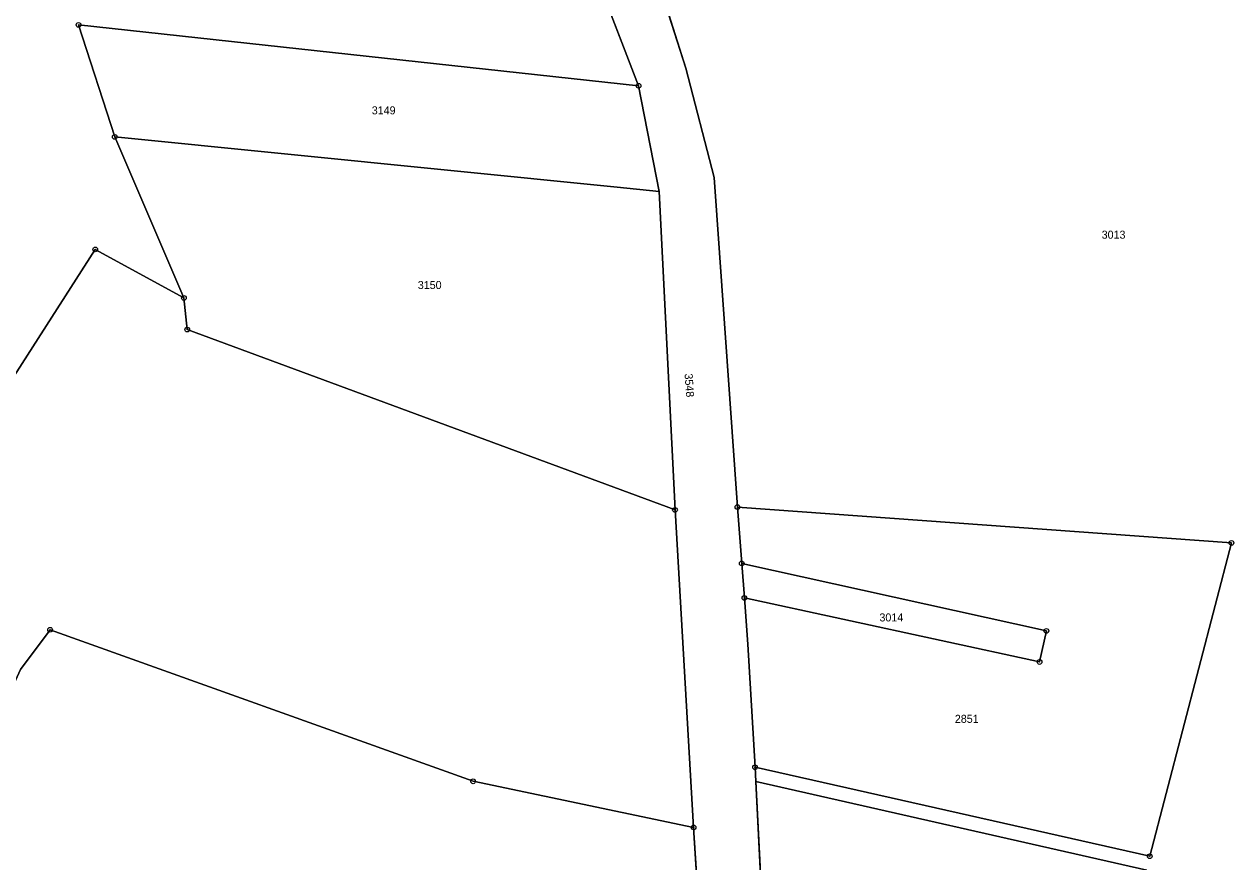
# Model space of a CAD drawing. Extents: x -689422 to -685210, y -987725 to -982160.
# Drawn here: x -688015.4 to -687758.1, y -984609.4 to -984431.6 of the extents above; entities that cross this region are included whole.
import ezdxf

# ---------------------------------------------------------------- set-up
doc = ezdxf.new("R2010")
doc.units = 0
for name, color, linetype in [('KN_Hranice_parcel', 7, 'Continuous'), ('KN_Parcelni cisla', 7, 'Continuous'), ('KN_Polygon parcely', 7, 'Continuous'), ('KN_POZEMKY_ORNA PUDA', 7, 'Continuous'), ('KN_POZEMKY_OSTATNI PLOCHA', 7, 'Continuous'), ('KN_VYUZITI_16_ostatni plocha_silnice', 7, 'Continuous'), ('KN_Značky bodu BP', 7, 'Continuous')]:
    doc.layers.add(name, color=color, linetype=linetype)

msp = doc.modelspace()

# ---------------------------------------------------------------- linework, layer by layer
at = {"layer": 'KN_Hranice_parcel'}
for p, q in [((-687880.52, -984467.1), (-687884.94, -984444.64)), ((-687996.2, -984455.49), (-687981.52, -984489.7)), ((-687877.19, -984534.71), (-687880.52, -984467.1)), ((-687873.24, -984602.1), (-687877.19, -984534.71)), ((-687863.92, -984534.08), (-687863.01, -984546.06)), ((-687863.01, -984546.06), (-687862.45, -984553.39)), ((-687860.19, -984589.34), (-687860.03, -984592.38)), ((-687860.03, -984592.38), (-687856.46, -984661.88)), ((-687868.46, -984677.68), (-687873.24, -984602.1))]:
    msp.add_line(p, q, dxfattribs=at)
for points in [[(-687992.21, -984262.96), (-687905.15, -984374.85), (-687893.28, -984394.33), (-687883.55, -984413.59), (-687874.92, -984440.9), (-687868.84, -984464.13), (-687863.92, -984534.08)], [(-687884.94, -984444.64), (-687895.33, -984417.54), (-687904.81, -984399.91), (-687915.47, -984385.16), (-687967.89, -984312.04)], [(-687981.52, -984489.7), (-688000.34, -984479.38), (-688018.78, -984508.15), (-688038.77, -984497.61), (-688036.67, -984398.13)], [(-687884.94, -984444.64), (-688003.9, -984431.71), (-687996.2, -984455.49)], [(-687996.2, -984455.49), (-687889.47, -984466.2), (-687880.52, -984467.1)], [(-687981.52, -984489.7), (-687980.81, -984496.41), (-687877.19, -984534.71)], [(-687863.92, -984534.08), (-687758.97, -984541.69), (-687776.34, -984608.23), (-687860.19, -984589.34)], [(-687863.01, -984546.06), (-687798.3, -984560.38), (-687799.75, -984566.98), (-687862.45, -984553.39)], [(-687873.24, -984602.1), (-687920.07, -984592.32), (-688009.94, -984560.13), (-688016.2, -984568.61), (-688018.61, -984573.88), (-688045.6, -984559.12), (-688053.86, -984555.32), (-688063.54, -984548.47)], [(-687862.45, -984553.39), (-687861.71, -984563.2), (-687860.19, -984589.34)], [(-687786.79, -984650.22), (-687776.92, -984611.17), (-687860.03, -984592.38)]]:
    msp.add_lwpolyline(points, dxfattribs=at)
at = {"layer": 'KN_Polygon parcely'}
for points in [[(-687967.89, -984312.04), (-688036.67, -984398.13), (-688038.77, -984497.61), (-688018.78, -984508.15), (-688000.34, -984479.38), (-687981.52, -984489.7), (-687996.2, -984455.49), (-688003.9, -984431.71), (-687884.94, -984444.64), (-687895.33, -984417.54), (-687904.81, -984399.91), (-687915.47, -984385.16)], [(-688018.78, -984508.15), (-688038.77, -984497.61), (-688036.67, -984398.13), (-688063.67, -984386.89), (-688138.1, -984471.52), (-688070.62, -984536.75), (-688063.54, -984548.47), (-688053.86, -984555.32), (-688045.6, -984559.12), (-688018.61, -984573.88), (-688016.2, -984568.61), (-688009.94, -984560.13), (-687920.07, -984592.32), (-687873.24, -984602.1), (-687877.19, -984534.71), (-687980.81, -984496.41), (-687981.52, -984489.7), (-688000.34, -984479.38)], [(-687889.47, -984466.2), (-687880.52, -984467.1), (-687884.94, -984444.64), (-688003.9, -984431.71), (-687996.2, -984455.49)], [(-687880.52, -984467.1), (-687889.47, -984466.2), (-687996.2, -984455.49), (-687981.52, -984489.7), (-687980.81, -984496.41), (-687877.19, -984534.71)], [(-687798.3, -984560.38), (-687799.75, -984566.98), (-687862.45, -984553.39), (-687861.71, -984563.2), (-687860.19, -984589.34), (-687776.34, -984608.23), (-687758.97, -984541.69), (-687863.92, -984534.08), (-687863.01, -984546.06)], [(-687862.45, -984553.39), (-687799.75, -984566.98), (-687798.3, -984560.38), (-687863.01, -984546.06)], [(-688016.2, -984568.61), (-688018.61, -984573.88), (-688045.6, -984559.12), (-688053.86, -984555.32), (-688063.54, -984548.47), (-688013.44, -984628.4), (-687937.43, -984699.7), (-687907.6, -984680.54), (-687868.46, -984677.68), (-687873.24, -984602.1), (-687920.07, -984592.32), (-688009.94, -984560.13)], [(-687860.03, -984592.38), (-687856.46, -984661.88), (-687794.88, -984682.23), (-687786.79, -984650.22), (-687776.92, -984611.17)]]:
    msp.add_lwpolyline(points, close=True, dxfattribs=at)
for points in [[(-687895.33, -984417.54), (-687884.94, -984444.64), (-687880.52, -984467.1), (-687877.19, -984534.71), (-687873.24, -984602.1), (-687868.46, -984677.68), (-687863.8, -984749.66), (-687857.18, -984786.14), (-687853.46, -984788.69), (-687844.62, -984794.83), (-687841.66, -984796.28), (-687846.67, -984780.66), (-687850.31, -984762.3), (-687852.46, -984739.89), (-687856.46, -984661.88), (-687860.03, -984592.38), (-687860.19, -984589.34), (-687861.71, -984563.2), (-687862.45, -984553.39), (-687863.01, -984546.06), (-687863.92, -984534.08), (-687868.84, -984464.13), (-687874.92, -984440.9), (-687883.55, -984413.59)], [(-687883.55, -984413.59), (-687874.92, -984440.9), (-687868.84, -984464.13), (-687863.92, -984534.08), (-687758.97, -984541.69), (-687776.34, -984608.23), (-687860.19, -984589.34), (-687860.03, -984592.38), (-687776.92, -984611.17), (-687786.79, -984650.22), (-687769.97, -984657.37), (-687738.05, -984677.55), (-687723.19, -984619.72), (-687712.05, -984585.55), (-687702.27, -984558.68), (-687700.48, -984553.95), (-687705.23, -984552.85), (-687668.9, -984432.24), (-687729.88, -984425.76)]]:
    msp.add_lwpolyline(points, dxfattribs=at)
at = {"layer": 'KN_POZEMKY_ORNA PUDA'}
for p, q in [((-687874.92, -984440.9), (-687883.55, -984413.59)), ((-687895.33, -984417.54), (-687884.94, -984444.64)), ((-687996.2, -984455.49), (-688003.9, -984431.71)), ((-688003.9, -984431.71), (-687884.94, -984444.64)), ((-687884.94, -984444.64), (-688003.9, -984431.71)), ((-688003.9, -984431.71), (-687996.2, -984455.49)), ((-687868.84, -984464.13), (-687874.92, -984440.9)), ((-687884.94, -984444.64), (-687880.52, -984467.1)), ((-687889.47, -984466.2), (-687996.2, -984455.49)), ((-687996.2, -984455.49), (-687981.52, -984489.7)), ((-687996.2, -984455.49), (-687889.47, -984466.2)), ((-687981.52, -984489.7), (-687996.2, -984455.49)), ((-687863.92, -984534.08), (-687868.84, -984464.13)), ((-687880.52, -984467.1), (-687889.47, -984466.2)), ((-687889.47, -984466.2), (-687880.52, -984467.1)), ((-687880.52, -984467.1), (-687877.19, -984534.71)), ((-688000.34, -984479.38), (-688018.78, -984508.15)), ((-688018.78, -984508.15), (-688000.34, -984479.38)), ((-687981.52, -984489.7), (-688000.34, -984479.38)), ((-688000.34, -984479.38), (-687981.52, -984489.7)), ((-687980.81, -984496.41), (-687981.52, -984489.7)), ((-687981.52, -984489.7), (-687980.81, -984496.41)), ((-687877.19, -984534.71), (-687980.81, -984496.41)), ((-687980.81, -984496.41), (-687877.19, -984534.71)), ((-687877.19, -984534.71), (-687873.24, -984602.1)), ((-687863.01, -984546.06), (-687863.92, -984534.08)), ((-687863.92, -984534.08), (-687758.97, -984541.69)), ((-687758.97, -984541.69), (-687863.92, -984534.08)), ((-687758.97, -984541.69), (-687776.34, -984608.23)), ((-687776.34, -984608.23), (-687758.97, -984541.69)), ((-687798.3, -984560.38), (-687863.01, -984546.06)), ((-687862.45, -984553.39), (-687863.01, -984546.06)), ((-687863.01, -984546.06), (-687798.3, -984560.38)), ((-687861.71, -984563.2), (-687862.45, -984553.39)), ((-687862.45, -984553.39), (-687799.75, -984566.98)), ((-687799.75, -984566.98), (-687862.45, -984553.39)), ((-688016.2, -984568.61), (-688009.94, -984560.13)), ((-688009.94, -984560.13), (-688016.2, -984568.61)), ((-688009.94, -984560.13), (-687920.07, -984592.32)), ((-687920.07, -984592.32), (-688009.94, -984560.13)), ((-687799.75, -984566.98), (-687798.3, -984560.38)), ((-687798.3, -984560.38), (-687799.75, -984566.98)), ((-687860.19, -984589.34), (-687861.71, -984563.2)), ((-687776.34, -984608.23), (-687860.19, -984589.34)), ((-687860.03, -984592.38), (-687860.19, -984589.34)), ((-687860.19, -984589.34), (-687776.34, -984608.23)), ((-687920.07, -984592.32), (-687873.24, -984602.1)), ((-687873.24, -984602.1), (-687920.07, -984592.32)), ((-687776.92, -984611.17), (-687860.03, -984592.38)), ((-687856.46, -984661.88), (-687860.03, -984592.38)), ((-687860.03, -984592.38), (-687776.92, -984611.17)), ((-687873.24, -984602.1), (-687868.46, -984677.68))]:
    msp.add_line(p, q, dxfattribs=at)
at = {"layer": 'KN_POZEMKY_OSTATNI PLOCHA'}
for p, q in [((-687883.55, -984413.59), (-687874.92, -984440.9)), ((-687884.94, -984444.64), (-687895.33, -984417.54)), ((-687874.92, -984440.9), (-687868.84, -984464.13)), ((-687880.52, -984467.1), (-687884.94, -984444.64)), ((-687868.84, -984464.13), (-687863.92, -984534.08)), ((-687877.19, -984534.71), (-687880.52, -984467.1)), ((-687873.24, -984602.1), (-687877.19, -984534.71)), ((-687863.92, -984534.08), (-687863.01, -984546.06)), ((-687863.01, -984546.06), (-687862.45, -984553.39)), ((-687862.45, -984553.39), (-687861.71, -984563.2)), ((-687861.71, -984563.2), (-687860.19, -984589.34)), ((-687860.19, -984589.34), (-687860.03, -984592.38)), ((-687860.03, -984592.38), (-687856.46, -984661.88)), ((-687868.46, -984677.68), (-687873.24, -984602.1))]:
    msp.add_line(p, q, dxfattribs=at)
at = {"layer": 'KN_VYUZITI_16_ostatni plocha_silnice'}
for p, q in [((-687883.55, -984413.59), (-687874.92, -984440.9)), ((-687884.94, -984444.64), (-687895.33, -984417.54)), ((-687874.92, -984440.9), (-687868.84, -984464.13)), ((-687880.52, -984467.1), (-687884.94, -984444.64)), ((-687868.84, -984464.13), (-687863.92, -984534.08)), ((-687877.19, -984534.71), (-687880.52, -984467.1)), ((-687873.24, -984602.1), (-687877.19, -984534.71)), ((-687863.92, -984534.08), (-687863.01, -984546.06)), ((-687863.01, -984546.06), (-687862.45, -984553.39)), ((-687862.45, -984553.39), (-687861.71, -984563.2)), ((-687861.71, -984563.2), (-687860.19, -984589.34)), ((-687860.19, -984589.34), (-687860.03, -984592.38)), ((-687860.03, -984592.38), (-687856.46, -984661.88)), ((-687868.46, -984677.68), (-687873.24, -984602.1))]:
    msp.add_line(p, q, dxfattribs=at)
at = {"layer": 'KN_Značky bodu BP'}
for centre, radius in [((-688003.9, -984431.71), 0.5), ((-688003.9, -984431.71), 0.0303), ((-687884.94, -984444.64), 0.5), ((-687884.94, -984444.64), 0.0303), ((-687996.2, -984455.49), 0.5), ((-687996.2, -984455.49), 0.0303), ((-688000.34, -984479.38), 0.5), ((-688000.34, -984479.38), 0.0303), ((-687981.52, -984489.7), 0.5), ((-687981.52, -984489.7), 0.0303), ((-687980.81, -984496.41), 0.5), ((-687980.81, -984496.41), 0.0303), ((-687877.19, -984534.71), 0.5), ((-687877.19, -984534.71), 0.0303), ((-687863.92, -984534.08), 0.5), ((-687863.92, -984534.08), 0.0303), ((-687758.97, -984541.69), 0.5), ((-687758.97, -984541.69), 0.0303), ((-687863.01, -984546.06), 0.5), ((-687863.01, -984546.06), 0.0303), ((-687862.45, -984553.39), 0.5), ((-687862.45, -984553.39), 0.0303), ((-688009.94, -984560.13), 0.5), ((-688009.94, -984560.13), 0.0303), ((-687798.3, -984560.38), 0.5), ((-687798.3, -984560.38), 0.0303), ((-687799.75, -984566.98), 0.5), ((-687799.75, -984566.98), 0.0303), ((-687860.19, -984589.34), 0.5), ((-687860.19, -984589.34), 0.0303), ((-687920.07, -984592.32), 0.5), ((-687920.07, -984592.32), 0.0303), ((-687873.24, -984602.1), 0.5), ((-687873.24, -984602.1), 0.0303), ((-687776.34, -984608.23), 0.5), ((-687776.34, -984608.23), 0.0303)]:
    msp.add_circle(centre, radius, dxfattribs=at)

# ---------------------------------------------------------------- texts
at = {"layer": 'KN_Parcelni cisla'}
for s, p in [('3149', (-687941.61, -984450.71)), ('3013', (-687786.55, -984477.11)), ('3150', (-687931.83, -984487.79)), ('3014', (-687833.76, -984558.37)), ('2851', (-687817.74, -984579.9))]:
    msp.add_text(s, height=1.7, dxfattribs=at).set_placement(p)
msp.add_text('3548', height=1.7, rotation=274, dxfattribs=at).set_placement((-687875.16, -984505.78))

doc.saveas('drawing.dxf')
